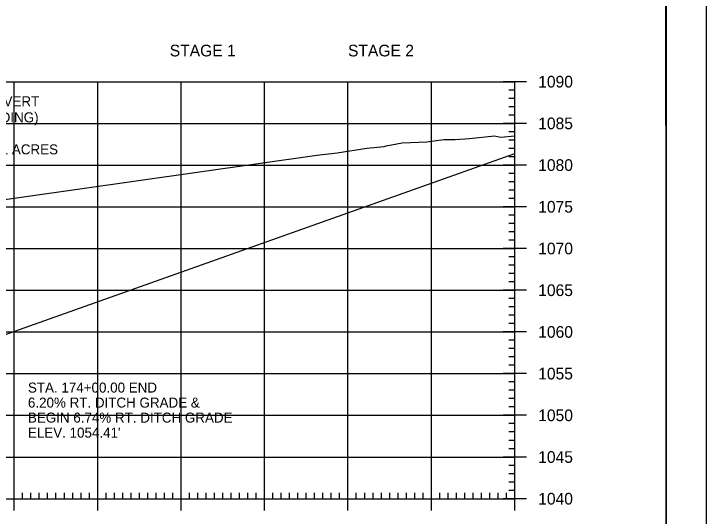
# Model space of a CAD drawing. Extents: x 1322838 to 1324533, y 339903 to 351025.
# Drawn here: x 1323783.7 to 1323866.6, y 347704.8 to 347765 of the extents above; entities that cross this region are included whole.
import ezdxf

# ---------------------------------------------------------------- set-up
doc = ezdxf.new("R2010")
doc.units = 0
for name, color, linetype in [('R_Axis', 7, 'Continuous'), ('R_Axis Annot', 7, 'Continuous'), ('R_Border', 7, 'Continuous'), ('R_Border Notes', 7, 'Continuous'), ('R_Drive', 7, 'Continuous'), ('R_Exist Surface', 7, 'Continuous'), ('R_Fin Surface', 7, 'Continuous'), ('R_Grid', 7, 'Continuous'), ('R_No Plot', 7, 'Continuous')]:
    doc.layers.add(name, color=color, linetype=linetype)

msp = doc.modelspace()

# ---------------------------------------------------------------- linework, layer by layer
at = {"layer": 'R_Axis'}
for p, q in [((1323845.115, 347756.853), (1323842.315, 347756.853)), ((1323843.715, 347706.853), (1323843.715, 347756.853)), ((1323843.715, 347755.853), (1323843.015, 347755.853)), ((1323843.715, 347754.853), (1323843.015, 347754.853)), ((1323843.715, 347753.853), (1323843.015, 347753.853)), ((1323843.715, 347752.853), (1323843.015, 347752.853)), ((1323845.115, 347751.853), (1323842.315, 347751.853)), ((1323843.715, 347750.853), (1323843.015, 347750.853)), ((1323843.715, 347749.853), (1323843.015, 347749.853)), ((1323843.715, 347748.853), (1323843.015, 347748.853)), ((1323843.715, 347747.853), (1323843.015, 347747.853)), ((1323845.115, 347746.853), (1323842.315, 347746.853)), ((1323843.715, 347745.853), (1323843.015, 347745.853)), ((1323843.715, 347744.853), (1323843.015, 347744.853)), ((1323843.715, 347743.853), (1323843.015, 347743.853)), ((1323843.715, 347742.853), (1323843.015, 347742.853)), ((1323845.115, 347741.853), (1323842.315, 347741.853)), ((1323843.715, 347740.853), (1323843.015, 347740.853)), ((1323843.715, 347739.853), (1323843.015, 347739.853)), ((1323843.715, 347738.853), (1323843.015, 347738.853)), ((1323843.715, 347737.853), (1323843.015, 347737.853)), ((1323845.115, 347736.853), (1323842.315, 347736.853)), ((1323843.715, 347735.853), (1323843.015, 347735.853)), ((1323843.715, 347734.853), (1323843.015, 347734.853)), ((1323843.715, 347733.853), (1323843.015, 347733.853)), ((1323843.715, 347732.853), (1323843.015, 347732.853)), ((1323845.115, 347731.853), (1323842.315, 347731.853)), ((1323843.715, 347730.853), (1323843.015, 347730.853)), ((1323843.715, 347729.853), (1323843.015, 347729.853)), ((1323843.715, 347728.853), (1323843.015, 347728.853)), ((1323843.715, 347727.853), (1323843.015, 347727.853)), ((1323845.115, 347726.853), (1323842.315, 347726.853)), ((1323843.715, 347725.853), (1323843.015, 347725.853)), ((1323843.715, 347724.853), (1323843.015, 347724.853)), ((1323843.715, 347723.853), (1323843.015, 347723.853)), ((1323843.715, 347722.853), (1323843.015, 347722.853)), ((1323845.115, 347721.853), (1323842.315, 347721.853)), ((1323843.715, 347720.853), (1323843.015, 347720.853)), ((1323843.715, 347719.853), (1323843.015, 347719.853)), ((1323843.715, 347718.853), (1323843.015, 347718.853)), ((1323843.715, 347717.853), (1323843.015, 347717.853)), ((1323845.115, 347716.853), (1323842.315, 347716.853)), ((1323843.715, 347715.853), (1323843.015, 347715.853)), ((1323843.715, 347714.853), (1323843.015, 347714.853)), ((1323843.715, 347713.853), (1323843.015, 347713.853)), ((1323843.715, 347712.853), (1323843.015, 347712.853)), ((1323845.115, 347711.853), (1323842.315, 347711.853)), ((1323843.715, 347710.853), (1323843.015, 347710.853)), ((1323843.715, 347709.853), (1323843.015, 347709.853)), ((1323843.715, 347708.853), (1323843.015, 347708.853)), ((1323783.715, 347705.453), (1323783.715, 347708.253)), ((1323793.715, 347705.453), (1323793.715, 347708.253)), ((1323803.715, 347705.453), (1323803.715, 347708.253)), ((1323813.715, 347705.453), (1323813.715, 347708.253)), ((1323823.715, 347705.453), (1323823.715, 347708.253)), ((1323833.715, 347705.453), (1323833.715, 347708.253)), ((1323843.715, 347707.853), (1323843.015, 347707.853)), ((1323843.715, 347705.453), (1323843.715, 347708.253)), ((1323784.715, 347706.853), (1323784.715, 347707.553)), ((1323785.715, 347706.853), (1323785.715, 347707.553)), ((1323786.715, 347706.853), (1323786.715, 347707.553)), ((1323787.715, 347706.853), (1323787.715, 347707.553)), ((1323788.715, 347706.853), (1323788.715, 347707.553)), ((1323789.715, 347706.853), (1323789.715, 347707.553)), ((1323790.715, 347706.853), (1323790.715, 347707.553)), ((1323791.715, 347706.853), (1323791.715, 347707.553)), ((1323792.715, 347706.853), (1323792.715, 347707.553)), ((1323794.715, 347706.853), (1323794.715, 347707.553)), ((1323795.715, 347706.853), (1323795.715, 347707.553)), ((1323796.715, 347706.853), (1323796.715, 347707.553)), ((1323797.715, 347706.853), (1323797.715, 347707.553)), ((1323798.715, 347706.853), (1323798.715, 347707.553)), ((1323799.715, 347706.853), (1323799.715, 347707.553)), ((1323800.715, 347706.853), (1323800.715, 347707.553)), ((1323801.715, 347706.853), (1323801.715, 347707.553)), ((1323802.715, 347706.853), (1323802.715, 347707.553)), ((1323804.715, 347706.853), (1323804.715, 347707.553)), ((1323805.715, 347706.853), (1323805.715, 347707.553)), ((1323806.715, 347706.853), (1323806.715, 347707.553)), ((1323807.715, 347706.853), (1323807.715, 347707.553)), ((1323808.715, 347706.853), (1323808.715, 347707.553)), ((1323809.715, 347706.853), (1323809.715, 347707.553)), ((1323810.715, 347706.853), (1323810.715, 347707.553)), ((1323811.715, 347706.853), (1323811.715, 347707.553)), ((1323812.715, 347706.853), (1323812.715, 347707.553)), ((1323814.715, 347706.853), (1323814.715, 347707.553)), ((1323815.715, 347706.853), (1323815.715, 347707.553)), ((1323816.715, 347706.853), (1323816.715, 347707.553)), ((1323817.715, 347706.853), (1323817.715, 347707.553)), ((1323818.715, 347706.853), (1323818.715, 347707.553)), ((1323819.715, 347706.853), (1323819.715, 347707.553)), ((1323820.715, 347706.853), (1323820.715, 347707.553)), ((1323821.715, 347706.853), (1323821.715, 347707.553)), ((1323822.715, 347706.853), (1323822.715, 347707.553)), ((1323824.715, 347706.853), (1323824.715, 347707.553)), ((1323825.715, 347706.853), (1323825.715, 347707.553)), ((1323826.715, 347706.853), (1323826.715, 347707.553)), ((1323827.715, 347706.853), (1323827.715, 347707.553)), ((1323828.715, 347706.853), (1323828.715, 347707.553)), ((1323829.715, 347706.853), (1323829.715, 347707.553)), ((1323830.715, 347706.853), (1323830.715, 347707.553)), ((1323831.715, 347706.853), (1323831.715, 347707.553)), ((1323832.715, 347706.853), (1323832.715, 347707.553)), ((1323834.715, 347706.853), (1323834.715, 347707.553)), ((1323835.715, 347706.853), (1323835.715, 347707.553)), ((1323836.715, 347706.853), (1323836.715, 347707.553)), ((1323837.715, 347706.853), (1323837.715, 347707.553)), ((1323838.715, 347706.853), (1323838.715, 347707.553)), ((1323839.715, 347706.853), (1323839.715, 347707.553)), ((1323840.715, 347706.853), (1323840.715, 347707.553)), ((1323841.715, 347706.853), (1323841.715, 347707.553)), ((1323842.715, 347706.853), (1323842.715, 347707.553)), ((1323563.715, 347706.853), (1323843.715, 347706.853)), ((1323845.115, 347706.853), (1323842.315, 347706.853))]:
    msp.add_line(p, q, dxfattribs=at)
at = {"layer": 'R_Border'}
msp.add_line((1323861.895, 347615.853), (1323861.895, 347821.313), dxfattribs=at)
at = {"layer": 'R_Exist Surface'}
msp.add_lwpolyline([(1323697.649, 347729.513), (1323724.162, 347733.526), (1323758.141, 347739.101), (1323764.713, 347740.18), (1323770.137, 347740.982), (1323819.995, 347748.025), (1323822.414, 347748.332), (1323825.973, 347748.872), (1323828.053, 347749.079), (1323828.304, 347749.145), (1323830.218, 347749.522), (1323833.186, 347749.648), (1323835.202, 347749.917), (1323836.563, 347749.919), (1323838.294, 347750.031), (1323841.263, 347750.368), (1323841.996, 347750.207), (1323843.715, 347750.374)], dxfattribs=at)
at = {"layer": 'R_Fin Surface'}
msp.add_lwpolyline([(1323674.215, 347720.178), (1323702.498, 347722.61), (1323703.715, 347722.715), (1323733.211, 347725.251), (1323733.215, 347725.252), (1323734.897, 347725.396), (1323735.215, 347725.424), (1323735.217, 347725.424), (1323741.215, 347725.94), (1323741.241, 347725.936), (1323752.186, 347724.48), (1323757.774, 347723.737), (1323762.417, 347723.119), (1323763.215, 347723.013), (1323768.465, 347721.263), (1323770.13, 347721.885), (1323781.275, 347726.05), (1323843.715, 347748.253)], dxfattribs=at)
at = {"layer": 'R_Grid'}
for p, q in [((1323563.715, 347756.853), (1323843.715, 347756.853)), ((1323783.715, 347706.853), (1323783.715, 347756.853)), ((1323793.715, 347706.853), (1323793.715, 347756.853)), ((1323803.715, 347706.853), (1323803.715, 347756.853)), ((1323813.715, 347706.853), (1323813.715, 347756.853)), ((1323823.715, 347706.853), (1323823.715, 347756.853)), ((1323833.715, 347706.853), (1323833.715, 347756.853)), ((1323843.715, 347706.853), (1323843.715, 347756.853)), ((1323563.715, 347751.853), (1323843.715, 347751.853)), ((1323563.715, 347746.853), (1323843.715, 347746.853)), ((1323563.715, 347741.853), (1323843.715, 347741.853)), ((1323563.715, 347736.853), (1323843.715, 347736.853)), ((1323563.715, 347731.853), (1323843.715, 347731.853)), ((1323563.715, 347726.853), (1323843.715, 347726.853)), ((1323563.715, 347721.853), (1323843.715, 347721.853)), ((1323563.715, 347716.853), (1323843.715, 347716.853)), ((1323563.715, 347711.853), (1323843.715, 347711.853)), ((1323563.715, 347706.853), (1323843.715, 347706.853))]:
    msp.add_line(p, q, dxfattribs=at)
at = {"layer": 'R_No Plot'}
for points in [[(1323533.308, 347825.207), (1323866.648, 347825.207), (1323866.648, 347611.87), (1323533.308, 347611.87)], [(1323779.635, 347821.313), (1323799.255, 347821.313), (1323799.255, 347811.433), (1323815.368, 347811.433), (1323838.567, 347811.433), (1323838.567, 347778.762), (1323861.775, 347778.762), (1323861.895, 347615.853), (1323545.715, 347615.853), (1323545.715, 347821.313)]]:
    msp.add_lwpolyline(points, close=True, dxfattribs=at)

# ---------------------------------------------------------------- texts
at = {"layer": 'R_Axis Annot'}
for s, p in [('STAGE 1', (1323802.35, 347759.882)), ('STAGE 2', (1323823.715, 347759.882)), ('1090', (1323846.515, 347756.153)), ('1085', (1323846.515, 347751.153)), ('1080', (1323846.515, 347746.153)), ('1075', (1323846.515, 347741.153)), ('1070', (1323846.515, 347736.153)), ('1065', (1323846.515, 347731.153)), ('1060', (1323846.515, 347726.153)), ('1055', (1323846.515, 347721.153)), ('1050', (1323846.515, 347716.153)), ('1045', (1323846.515, 347711.153)), ('1040', (1323846.515, 347706.153))]:
    msp.add_text(s, height=1.4, dxfattribs=at).set_placement(p)
at = {"layer": 'R_Border Notes'}
for s, p in [('24" X 114\' R.C. PIPE CULVERT', (1323763.715, 347753.898)), ('(CLASS 3) (TYPE III BEDDING)', (1323763.715, 347751.978)), ('Q50 = 3.9 CFS D.A. = 13.1 ACRES', (1323763.715, 347748.138))]:
    msp.add_text(s, height=1.19998, dxfattribs=at).set_placement(p)
at = {"layer": 'R_Drive'}
for s, p in [('STA. 174+00.00 END', (1323785.351, 347719.578)), ('6.20% RT. DITCH GRADE &', (1323785.351, 347717.778)), ('BEGIN 6.74% RT. DITCH GRADE', (1323785.351, 347715.978)), ("ELEV. 1054.41'", (1323785.351, 347714.178))]:
    msp.add_text(s, height=1.2, dxfattribs=at).set_placement(p)

doc.saveas('drawing.dxf')
